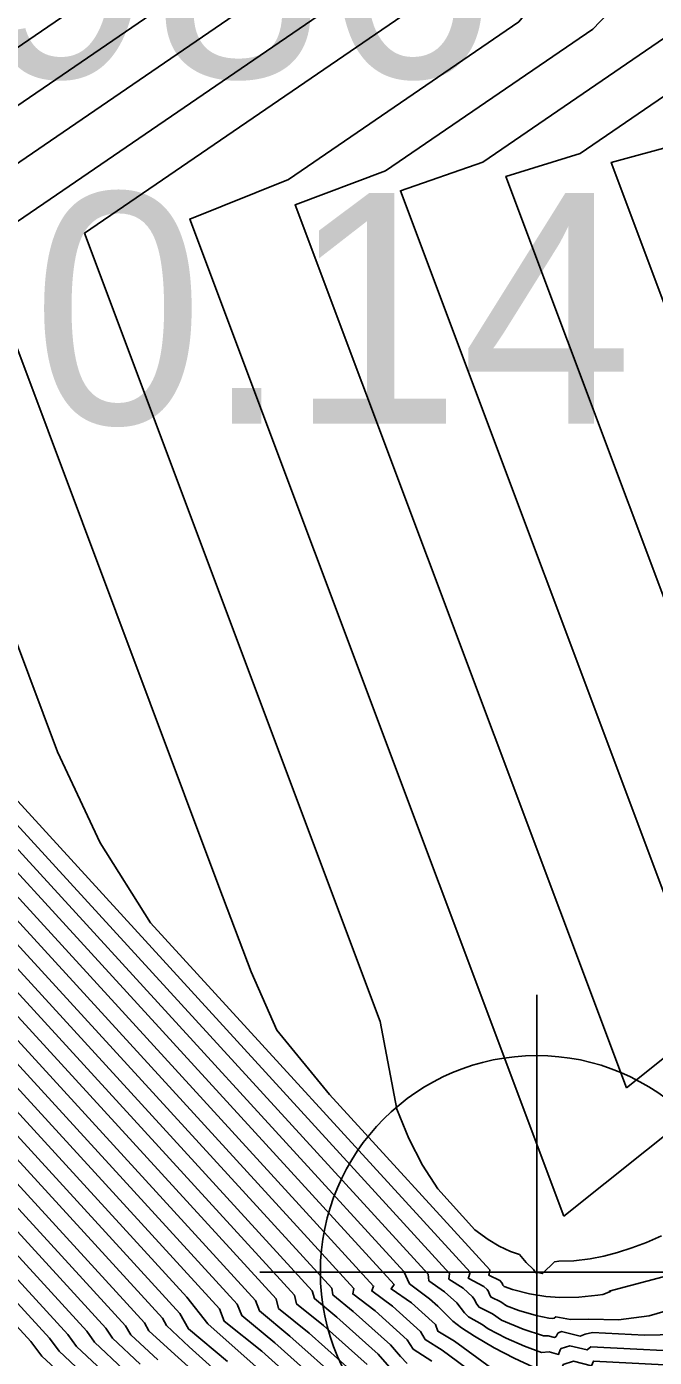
# Model space of a CAD drawing. Extents: x 2356077 to 2359823, y 225951 to 227822.
# Drawn here: x 2357204.45 to 2357211.25, y 226669.88 to 226684.29 of the extents above; entities that cross this region are included whole.
import ezdxf

# ---------------------------------------------------------------- set-up
doc = ezdxf.new("R2010")
doc.units = 0
for name, color, linetype in [('DTM Contours Major', 7, 'Continuous'), ('DTM Contours Minor', 7, 'Continuous'), ('Exist DTM Breakline', 7, 'Continuous'), ('Exist DTM Regular Point Underwater CELL', 7, 'Continuous'), ('Exist DTM Regular Point Underwater Cogo Elevation', 7, 'Continuous'), ('Exist DTM Regular Point Underwater Cogo Number', 7, 'Continuous')]:
    doc.layers.add(name, color=color, linetype=linetype)

msp = doc.modelspace()

# ---------------------------------------------------------------- linework, layer by layer
at = {"layer": 'DTM Contours Major'}
for points in [[(2357200.1, 226690.818), (2357196.595, 226682.061), (2357196.458, 226681.29), (2357196.687, 226680.613), (2357196.737, 226680.574), (2357196.783, 226680.364), (2357196.825, 226680.277), (2357196.882, 226680.061), (2357196.948, 226679.846), (2357197.024, 226679.634), (2357197.14, 226679.381), (2357197.703, 226678.546), (2357197.845, 226678.365), (2357198.366, 226677.782), (2357198.576, 226677.475), (2357198.632, 226677.489), (2357205.307, 226670.196), (2357205.377, 226670.089), (2357205.678, 226669.807)], [(2357207.602, 226687.844), (2357200.583, 226683.043), (2357200.031, 226682.596), (2357199.944, 226682.355), (2357199.872, 226682.113), (2357199.713, 226681.818), (2357199.44, 226681.53), (2357199.031, 226681.329), (2357198.999, 226681.229), (2357199.017, 226681.205), (2357199.094, 226681.157), (2357199.325, 226680.883), (2357199.629, 226680.534), (2357199.859, 226680.25), (2357199.93, 226679.974), (2357200.585, 226679.237), (2357208.428, 226670.668), (2357208.396, 226670.622), (2357208.615, 226670.472), (2357208.876, 226670.238), (2357208.901, 226670.164), (2357209.084, 226670.056), (2357209.471, 226669.771)], [(2357211.385, 226687.562), (2357210.807, 226687.031), (2357210.507, 226686.395), (2357203.932, 226681.898)], [(2357199.751, 226687.401), (2357197.772, 226682.456), (2357197.325, 226681.211), (2357197.473, 226680.772), (2357197.599, 226680.573), (2357197.598, 226680.495), (2357197.722, 226680.238), (2357198.104, 226679.658), (2357198.093, 226679.585), (2357198.092, 226679.508), (2357198.102, 226679.427), (2357198.037, 226679.492), (2357198.084, 226679.422), (2357198.213, 226679.173), (2357198.29, 226679.166), (2357198.634, 226678.78), (2357198.777, 226678.578), (2357198.817, 226678.58), (2357206.184, 226670.532), (2357206.412, 226670.243), (2357207.26, 226669.488)], [(2357199.508, 226684.833), (2357199.128, 226684.118), (2357198.167, 226681.716), (2357198.197, 226681.765), (2357198.24, 226681.897), (2357198.149, 226681.259), (2357198.205, 226681.091), (2357198.236, 226681.064), (2357198.252, 226680.957), (2357198.324, 226680.808), (2357198.387, 226680.7), (2357198.498, 226680.395), (2357198.571, 226680.219), (2357198.644, 226680.061), (2357198.67, 226680.019), (2357198.713, 226679.991), (2357198.801, 226679.892), (2357198.929, 226679.676), (2357198.991, 226679.683), (2357207.349, 226670.553), (2357207.371, 226670.46), (2357207.665, 226670.225), (2357208.136, 226669.802)], [(2357212.613, 226684.399), (2357210.445, 226682.916), (2357209.639, 226682.666), (2357212.298, 226675.579)], [(2357203.932, 226681.898), (2357206.53, 226674.977), (2357206.879, 226674.056), (2357207.157, 226673.425), (2357207.728, 226672.726), (2357209.464, 226670.83), (2357209.457, 226670.781), (2357209.453, 226670.769), (2357209.574, 226670.712), (2357209.597, 226670.683), (2357209.606, 226670.661), (2357209.622, 226670.649), (2357209.712, 226670.616), (2357209.895, 226670.568), (2357210.073, 226670.54), (2357210.224, 226670.529), (2357210.428, 226670.531), (2357210.635, 226670.553), (2357210.688, 226670.561), (2357210.773, 226670.595), (2357210.758, 226670.596), (2357211.398, 226670.768)]]:
    msp.add_lwpolyline(points, dxfattribs=at)
at = {"layer": 'DTM Contours Minor'}
for points in [[(2357200.228, 226690.712), (2357196.708, 226681.915), (2357196.814, 226682.129), (2357196.666, 226681.173), (2357196.832, 226680.683), (2357196.873, 226680.649), (2357196.915, 226680.453), (2357196.947, 226680.369), (2357197, 226680.152), (2357197.063, 226679.939), (2357197.135, 226679.729), (2357197.253, 226679.503), (2357197.784, 226678.713), (2357197.918, 226678.544), (2357198.405, 226677.998), (2357198.603, 226677.701), (2357198.654, 226677.723), (2357205.52, 226670.222), (2357205.576, 226670.126), (2357205.87, 226669.855)], [(2357199.86, 226690.645), (2357196.544, 226682.361), (2357196.294, 226681.278), (2357196.542, 226680.546), (2357196.6, 226680.505), (2357196.648, 226680.28), (2357196.699, 226680.174), (2357196.758, 226679.971), (2357196.827, 226679.752), (2357196.906, 226679.536), (2357197.025, 226679.264), (2357197.616, 226678.387), (2357197.768, 226678.193), (2357198.32, 226677.574), (2357198.543, 226677.252), (2357198.603, 226677.261), (2357205.1, 226670.164), (2357205.182, 226670.045), (2357205.498, 226669.748)], [(2357199.609, 226690.447), (2357196.655, 226683.066), (2357196.479, 226682.561), (2357196.13, 226681.266), (2357196.452, 226680.322), (2357196.57, 226680.079), (2357196.703, 226679.656), (2357196.785, 226679.436), (2357196.908, 226679.15), (2357197.527, 226678.23), (2357197.688, 226678.022), (2357198.272, 226677.367), (2357198.507, 226677.03), (2357198.572, 226677.036), (2357204.894, 226670.13), (2357204.989, 226669.999), (2357205.323, 226669.685)], [(2357200.254, 226690.35), (2357197.436, 226683.307), (2357197.256, 226682.618), (2357196.799, 226681.277), (2357197.054, 226680.53), (2357197.218, 226680.191), (2357197.285, 226680.025), (2357197.346, 226679.825), (2357197.439, 226679.566), (2357197.539, 226679.366), (2357197.898, 226678.833), (2357198.123, 226678.573), (2357198.463, 226678.193), (2357198.646, 226677.921), (2357198.693, 226677.939), (2357205.726, 226670.256), (2357205.773, 226670.169), (2357206.053, 226669.91), (2357207.097, 226668.974)], [(2357199.351, 226690.228), (2357196.494, 226683.089), (2357196.371, 226682.552), (2357195.967, 226681.251), (2357196.255, 226680.403), (2357196.316, 226680.24), (2357196.526, 226679.806), (2357196.6, 226679.583), (2357196.684, 226679.356), (2357196.808, 226679.061), (2357196.95, 226678.799), (2357197.445, 226678.064), (2357197.614, 226677.845), (2357198.227, 226677.158), (2357198.473, 226676.809), (2357198.543, 226676.81), (2357204.695, 226670.089), (2357204.801, 226669.946), (2357205.162, 226669.61)], [(2357199.094, 226690.015), (2357196.331, 226683.11), (2357196.231, 226682.523), (2357195.803, 226681.24), (2357196.107, 226680.341), (2357196.173, 226680.174), (2357196.397, 226679.711), (2357196.474, 226679.485), (2357196.56, 226679.253), (2357196.689, 226678.952), (2357196.836, 226678.68), (2357197.353, 226677.912), (2357197.532, 226677.677), (2357198.176, 226676.955), (2357198.434, 226676.589), (2357198.508, 226676.589), (2357204.493, 226670.051), (2357204.614, 226669.893), (2357204.996, 226669.539)], [(2357212.06, 226689.766), (2357211.101, 226689.322), (2357210.215, 226688.74), (2357209.446, 226688.034), (2357208.922, 226687.192), (2357200.508, 226681.437)], [(2357211.345, 226688.897), (2357210.593, 226688.336), (2357209.893, 226687.693), (2357209.45, 226686.926), (2357201.65, 226681.59)], [(2357211.652, 226688.466), (2357210.991, 226687.951), (2357210.351, 226687.364), (2357209.979, 226686.661), (2357202.791, 226681.744)], [(2357199.904, 226687.764), (2357197.421, 226681.56), (2357197.451, 226681.562), (2357197.478, 226681.574), (2357197.489, 226681.223), (2357197.567, 226680.992), (2357197.595, 226680.97), (2357197.623, 226680.927), (2357197.667, 226680.715), (2357197.752, 226680.54), (2357197.903, 226680.138), (2357198.005, 226679.902), (2357198.119, 226679.664), (2357198.315, 226679.365), (2357198.368, 226679.338), (2357198.606, 226679.071), (2357198.783, 226678.788), (2357198.852, 226678.801), (2357206.535, 226670.407), (2357206.589, 226670.272), (2357206.994, 226669.946), (2357207.61, 226669.394)], [(2357211.716, 226687.115), (2357211.213, 226686.653), (2357211.036, 226686.13), (2357205.074, 226682.051)], [(2357199.021, 226686.842), (2357197.651, 226683.418), (2357197.415, 226682.489), (2357196.967, 226681.277), (2357197.205, 226680.581), (2357197.432, 226680.111), (2357197.584, 226679.681), (2357197.688, 226679.436), (2357197.888, 226679.136), (2357198.037, 226678.863), (2357198.107, 226678.851), (2357198.523, 226678.385), (2357198.693, 226678.139), (2357198.737, 226678.15), (2357205.919, 226670.304), (2357205.962, 226670.224), (2357206.207, 226669.993), (2357207.214, 226669.089)], [(2357199.111, 226686.229), (2357198.182, 226684.019), (2357197.847, 226683.112), (2357197.335, 226681.791), (2357197.138, 226681.268), (2357197.322, 226680.724), (2357197.361, 226680.621), (2357197.588, 226680.152), (2357197.732, 226679.751), (2357197.828, 226679.524), (2357197.906, 226679.397), (2357198.004, 226679.253), (2357198.135, 226679.027), (2357198.196, 226679.012), (2357198.579, 226678.582), (2357198.736, 226678.358), (2357198.776, 226678.366), (2357206.108, 226670.356), (2357206.2, 226670.189), (2357206.625, 226669.837)], [(2357199.483, 226686.286), (2357197.627, 226681.648), (2357197.659, 226681.667), (2357197.691, 226681.719), (2357197.661, 226681.211), (2357197.736, 226680.989), (2357197.767, 226680.966), (2357197.8, 226680.923), (2357197.831, 226680.739), (2357197.923, 226680.549), (2357198.062, 226680.182), (2357198.155, 226679.966), (2357198.259, 226679.748), (2357198.355, 226679.577), (2357198.412, 226679.523), (2357198.455, 226679.5), (2357198.668, 226679.262), (2357198.826, 226679.011), (2357198.889, 226679.019), (2357206.727, 226670.456), (2357206.777, 226670.333), (2357207.137, 226670.038), (2357207.726, 226669.51)], [(2357211.648, 226686.302), (2357211.087, 226685.816), (2357210.406, 226685.113), (2357209.778, 226684.341), (2357207.284, 226682.635), (2357206.215, 226682.205), (2357210.267, 226671.408)], [(2357211.724, 226685.467), (2357211.141, 226684.849), (2357210.579, 226684.262), (2357208.335, 226682.727), (2357207.356, 226682.359), (2357210.944, 226672.798)], [(2357199.106, 226684.917), (2357197.81, 226681.679), (2357197.841, 226681.708), (2357197.875, 226681.784), (2357197.824, 226681.226), (2357197.892, 226681.023), (2357197.924, 226680.999), (2357197.957, 226680.957), (2357197.981, 226680.791), (2357198.073, 226680.602), (2357198.205, 226680.259), (2357198.291, 226680.057), (2357198.387, 226679.854), (2357198.462, 226679.724), (2357198.506, 226679.682), (2357198.542, 226679.663), (2357198.729, 226679.453), (2357198.868, 226679.234), (2357198.924, 226679.24), (2357206.928, 226670.495), (2357206.97, 226670.383), (2357207.3, 226670.111), (2357207.859, 226669.611)], [(2357199.114, 226684.51), (2357198, 226681.726), (2357198.032, 226681.773), (2357198.075, 226681.904), (2357197.987, 226681.239), (2357198.05, 226681.054), (2357198.082, 226681.027), (2357198.101, 226680.906), (2357198.229, 226680.642), (2357198.353, 226680.317), (2357198.433, 226680.129), (2357198.52, 226679.943), (2357198.566, 226679.87), (2357198.599, 226679.842), (2357198.627, 226679.827), (2357198.733, 226679.709), (2357198.884, 226679.452), (2357198.958, 226679.461), (2357207.149, 226670.513), (2357207.175, 226670.41), (2357207.509, 226670.144), (2357208.018, 226669.688)], [(2357199.529, 226684.421), (2357199.167, 226683.788), (2357198.362, 226681.778), (2357198.4, 226681.863), (2357198.414, 226681.841), (2357198.41, 226681.716), (2357198.329, 226681.223), (2357198.364, 226681.119), (2357198.396, 226681.094), (2357198.406, 226681.001), (2357198.473, 226680.862), (2357198.541, 226680.757), (2357198.591, 226680.632), (2357198.648, 226680.473), (2357198.772, 226680.172), (2357198.799, 226680.154), (2357198.833, 226680.116), (2357198.955, 226679.901), (2357199.023, 226679.907), (2357207.542, 226670.601), (2357207.564, 226670.517), (2357207.808, 226670.316), (2357208.254, 226669.916), (2357208.379, 226669.774)], [(2357211.357, 226684.167), (2357209.388, 226682.82), (2357208.497, 226682.512), (2357211.621, 226674.189)], [(2357211.507, 226683.016), (2357210.78, 226682.819), (2357212.976, 226676.969)], [(2357205.074, 226682.051), (2357208.276, 226673.518), (2357208.456, 226672.567), (2357208.589, 226672.249), (2357208.735, 226671.963), (2357208.901, 226671.704), (2357209.304, 226671.263), (2357209.447, 226671.156), (2357209.567, 226671.086), (2357209.69, 226671.028), (2357209.785, 226670.994), (2357209.86, 226670.908), (2357209.938, 226670.832), (2357209.964, 226670.796), (2357209.984, 226670.799), (2357210.036, 226670.788), (2357210.166, 226670.914), (2357210.214, 226670.923), (2357210.376, 226670.927), (2357210.552, 226670.948), (2357210.699, 226670.977), (2357210.849, 226671.017), (2357211.004, 226671.066), (2357211.163, 226671.126), (2357211.326, 226671.196)], [(2357202.791, 226681.744), (2357204.783, 226676.436), (2357205.243, 226675.451), (2357205.788, 226674.587), (2357209.252, 226670.803), (2357209.239, 226670.754), (2357209.231, 226670.737), (2357209.399, 226670.648), (2357209.436, 226670.615), (2357209.451, 226670.593), (2357209.465, 226670.553), (2357209.479, 226670.531), (2357209.585, 226670.483), (2357209.647, 226670.437), (2357209.779, 226670.388), (2357209.966, 226670.334), (2357210.105, 226670.304), (2357210.147, 226670.3), (2357210.162, 226670.306), (2357210.181, 226670.319), (2357210.339, 226670.289), (2357210.538, 226670.296), (2357210.857, 226670.288), (2357211.19, 226670.331), (2357211.45, 226670.406)], [(2357200.508, 226681.437), (2357201.29, 226679.353), (2357201.505, 226678.748), (2357208.798, 226670.781), (2357208.803, 226670.711), (2357208.973, 226670.591), (2357209.107, 226670.47), (2357209.189, 226670.363), (2357209.233, 226670.319), (2357209.382, 226670.235), (2357209.446, 226670.188), (2357209.641, 226670.089), (2357209.84, 226670.001), (2357210.023, 226669.933), (2357210.108, 226669.94), (2357210.21, 226669.912), (2357210.226, 226669.962), (2357210.236, 226669.976), (2357210.331, 226670.007), (2357210.518, 226669.962), (2357210.56, 226669.995), (2357211.84, 226669.929)], [(2357199.367, 226681.283), (2357199.544, 226680.812), (2357199.607, 226680.563), (2357208.534, 226670.811), (2357208.595, 226670.678), (2357208.812, 226670.515), (2357208.9, 226670.436), (2357209.064, 226670.273), (2357209.158, 226670.2), (2357209.298, 226670.109), (2357209.511, 226669.984), (2357209.727, 226669.871), (2357209.937, 226669.776), (2357209.993, 226669.755), (2357210.033, 226669.756), (2357210.056, 226669.763), (2357210.134, 226669.769), (2357210.245, 226669.737), (2357210.252, 226669.783), (2357210.26, 226669.802), (2357210.373, 226669.84), (2357210.565, 226669.788), (2357210.587, 226669.84), (2357212.894, 226669.721)], [(2357199.052, 226680.134), (2357207.752, 226670.631), (2357207.766, 226670.557), (2357207.986, 226670.376), (2357208.388, 226670.015), (2357208.496, 226669.889), (2357208.571, 226669.813)], [(2357200.489, 226679.084), (2357208.205, 226670.653), (2357208.186, 226670.6), (2357208.41, 226670.435), (2357208.715, 226670.162), (2357208.763, 226670.075), (2357208.947, 226669.958), (2357209.297, 226669.701)], [(2357200.402, 226678.921), (2357207.991, 226670.628), (2357207.98, 226670.567), (2357208.223, 226670.383), (2357208.57, 226670.072), (2357208.635, 226669.971), (2357208.837, 226669.84)], [(2357210.944, 226672.798), (2357216.541, 226677.268)], [(2357203.502, 226676.826), (2357209.029, 226670.788), (2357209.02, 226670.729), (2357209.175, 226670.63), (2357209.278, 226670.537), (2357209.297, 226670.509), (2357209.325, 226670.455), (2357209.349, 226670.423), (2357209.493, 226670.352), (2357209.591, 226670.282), (2357209.826, 226670.186), (2357210.046, 226670.115), (2357210.096, 226670.112), (2357210.165, 226670.097), (2357210.182, 226670.106), (2357210.203, 226670.141), (2357210.216, 226670.15), (2357210.241, 226670.159), (2357210.443, 226670.111), (2357210.499, 226670.132), (2357210.578, 226670.149), (2357211.141, 226670.12), (2357211.814, 226670.134)], [(2357210.267, 226671.408), (2357216.588, 226676.456)]]:
    msp.add_lwpolyline(points, dxfattribs=at)
at = {"layer": 'Exist DTM Breakline'}
msp.add_spline([(2357185.71, 226723.561), (2357186, 226706.097), (2357189.263, 226681.472), (2357206.207, 226660.225), (2357233.253, 226666.38), (2357241.159, 226659.296), (2357238.928, 226647.832), (2357226.863, 226640.568)], degree=3, dxfattribs=at)
at = {"layer": 'Exist DTM Regular Point Underwater CELL'}
msp.add_lwpolyline([(2357209.973, 226673.804), (2357209.973, 226667.804), (2357209.973, 226670.804), (2357212.973, 226670.804), (2357206.973, 226670.804)], dxfattribs=at)
msp.add_circle((2357209.973, 226670.804), 2.344, dxfattribs=at)

# ---------------------------------------------------------------- texts
at = {"layer": 'Exist DTM Regular Point Underwater Cogo Elevation'}
msp.add_text('-10.14', height=2.5, dxfattribs=at).set_placement((2357201.534, 226679.988))
at = {"layer": 'Exist DTM Regular Point Underwater Cogo Number'}
msp.add_text('D986', height=2.5, dxfattribs=at).set_placement((2357201.534, 226683.738))

doc.saveas('drawing.dxf')
